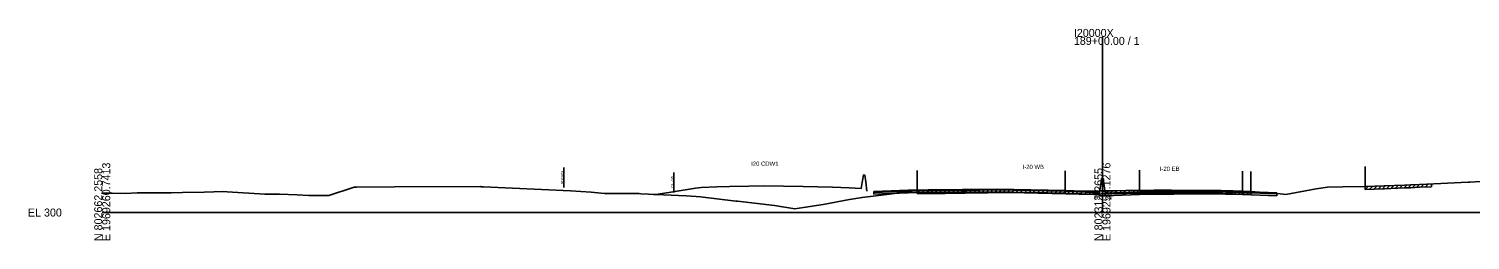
# Model space of a CAD drawing. Extents: x -4026 to 9638, y -10 to 19609.
# Drawn here: x 4974 to 5479, y 10490 to 10564 of the extents above; entities that cross this region are included whole.
import ezdxf

# ---------------------------------------------------------------- set-up
doc = ezdxf.new("R2010")
doc.units = 0
for name, color, linetype in [('Default', 7, 'Continuous'), ('RD_EX_Road', 7, 'Continuous'), ('RD_GPK_XS_Cell', 7, 'Continuous'), ('RD_PD_ALT1_TrvlWay', 7, 'Continuous'), ('RD_TX_Misc1', 7, 'Continuous'), ('RD_XS_Base', 7, 'Continuous'), ('RD_XS_ExGround', 7, 'Continuous'), ('RD_XS_ExPaveRet', 7, 'Continuous'), ('RD_XS_ExRW', 7, 'Continuous'), ('RD_XS_MedBWall', 7, 'Continuous'), ('RD_XS_NewRW', 7, 'Continuous'), ('RD_XS_Pave', 7, 'Continuous'), ('RD_XS_PaveOvlay', 7, 'Continuous'), ('RD_XS_TX_Elev_EX', 7, 'Continuous')]:
    doc.layers.add(name, color=color, linetype=linetype)

msp = doc.modelspace()

# ---------------------------------------------------------------- linework, layer by layer
at = {"layer": 'RD_EX_Road'}
for p, q in [((5285.18, 10514.68), (5285.18, 10507.68)), ((5401.94, 10514.34), (5401.94, 10507.34)), ((5441.95, 10516.09), (5441.95, 10509.09))]:
    msp.add_line(p, q, dxfattribs=at)
at = {"layer": 'RD_GPK_XS_Cell'}
for p, q in [((5350, 10500), (5350, 10561.52)), ((5000, 10500), (5350, 10500)), ((5350, 10500), (5700, 10500))]:
    msp.add_line(p, q, dxfattribs=at)
at = {"layer": 'RD_PD_ALT1_TrvlWay'}
for p, q in [((5337, 10514.59), (5337, 10507.59)), ((5363, 10514.79), (5363, 10507.79)), ((5399, 10514.46), (5399, 10507.46))]:
    msp.add_line(p, q, dxfattribs=at)
at = {"layer": 'RD_XS_Base'}
for points in [[(5281.96, 10507.53), (5269.96, 10507.05)], [(5269.96, 10507.05), (5269.96, 10506.38)], [(5269.96, 10506.38), (5281.96, 10506.86)], [(5281.96, 10507.53), (5289, 10507.64)], [(5281.96, 10506.86), (5281.96, 10507.53)], [(5289, 10506.97), (5281.96, 10506.86)], [(5337, 10507.43), (5313, 10507.91), (5289, 10507.64)], [(5289, 10507.64), (5289, 10506.97)], [(5289, 10506.97), (5313, 10507.24), (5337, 10506.76)], [(5337, 10506.76), (5337, 10507.43)], [(5349, 10506.95), (5337, 10507.43)], [(5337, 10506.76), (5349, 10506.28)], [(5349, 10506.28), (5349, 10506.95)], [(5351, 10506.49), (5363, 10506.97)], [(5351, 10505.82), (5351, 10506.49)], [(5363, 10506.3), (5351, 10505.82)], [(5363, 10506.97), (5387, 10507.23), (5399, 10506.99)], [(5363, 10506.3), (5363, 10506.97)], [(5399, 10506.32), (5387, 10506.56), (5363, 10506.3)], [(5399, 10506.99), (5399, 10506.99), (5399, 10506.32), (5399, 10506.32)], [(5399, 10506.32), (5399, 10506.99)], [(5399, 10506.99), (5411, 10506.51)], [(5411, 10505.84), (5399, 10506.32)], [(5411, 10506.51), (5411, 10505.84)]]:
    msp.add_lwpolyline(points, dxfattribs=at)
at = {"layer": 'RD_XS_ExGround'}
msp.add_lwpolyline([(5000, 10506.77), (5003.51, 10506.74), (5008.16, 10506.72), (5012.23, 10506.91), (5024.09, 10506.89), (5028.08, 10506.98), (5035.65, 10507.16), (5042.4, 10507.36), (5043.7, 10507.22), (5056.92, 10506.41), (5062.03, 10506.4), (5068.16, 10506.19), (5072.29, 10505.99), (5079.26, 10506.01), (5087.85, 10508.82), (5088.16, 10508.89), (5088.95, 10508.88), (5102.26, 10509.05), (5132.26, 10509.07), (5132.57, 10509.06), (5133.37, 10509.03), (5163.82, 10507.65), (5171.09, 10507.14), (5175.78, 10506.66), (5187.85, 10506.61), (5188.5, 10506.6), (5204.29, 10505.84), (5207.83, 10505.67), (5209.3, 10505.49), (5221.72, 10504.01), (5222.27, 10503.94), (5235.23, 10502.45), (5242.34, 10501.35), (5245.35, 10501.82), (5252.27, 10502.85), (5261.46, 10504.56), (5265.87, 10505.32), (5274.52, 10506.34), (5285.18, 10507.68), (5289.35, 10507.7), (5294.96, 10507.69), (5301.93, 10507.77), (5317.88, 10508.07), (5332.41, 10507.69), (5341.83, 10507.48), (5344.35, 10507.44), (5348.35, 10507.44), (5350.25, 10507.56), (5351.53, 10507.62), (5355.25, 10507.63), (5358.19, 10507.69), (5367.95, 10507.88), (5374.11, 10507.89), (5386.9, 10507.77), (5391.51, 10507.71), (5395.76, 10507.59), (5401.94, 10507.34), (5403.45, 10507.24), (5411.2, 10506.64), (5414.15, 10506.35), (5424.78, 10508.26), (5428.74, 10508.91), (5434.14, 10508.96), (5441.95, 10509.09), (5448.64, 10509.31), (5455.71, 10509.6), (5457.82, 10509.7), (5460.99, 10509.85), (5465.92, 10510.08), (5478.01, 10510.65), (5478.59, 10510.68), (5482.24, 10510.82)], dxfattribs=at)
at = {"layer": 'RD_XS_ExPaveRet'}
for p, q in [((5285.18, 10506.68), (5286.18, 10507.69)), ((5285.18, 10506.68), (5285.18, 10507.68)), ((5285.18, 10506.68), (5289.35, 10506.7)), ((5286.68, 10506.69), (5287.68, 10507.69)), ((5288.18, 10506.7), (5289.18, 10507.7)), ((5289.35, 10506.7), (5294.96, 10506.69)), ((5289.68, 10506.7), (5290.67, 10507.7)), ((5291.18, 10506.7), (5292.17, 10507.7)), ((5292.68, 10506.7), (5293.67, 10507.7)), ((5294.18, 10506.69), (5295.18, 10507.7)), ((5294.96, 10506.69), (5301.93, 10506.77)), ((5295.68, 10506.7), (5296.69, 10507.71)), ((5297.18, 10506.72), (5298.19, 10507.73)), ((5298.68, 10506.73), (5299.69, 10507.75)), ((5300.18, 10506.75), (5301.19, 10507.76)), ((5301.68, 10506.77), (5302.69, 10507.78)), ((5301.93, 10506.77), (5317.88, 10507.07)), ((5303.18, 10506.79), (5304.2, 10507.81)), ((5304.68, 10506.82), (5305.7, 10507.84)), ((5306.18, 10506.85), (5307.2, 10507.87)), ((5307.68, 10506.88), (5308.7, 10507.9)), ((5309.18, 10506.91), (5310.2, 10507.93)), ((5310.68, 10506.94), (5311.7, 10507.95)), ((5312.18, 10506.96), (5313.2, 10507.98)), ((5313.68, 10506.99), (5314.7, 10508.01)), ((5315.18, 10507.02), (5316.2, 10508.04)), ((5316.68, 10507.05), (5317.7, 10508.07)), ((5317.88, 10507.07), (5332.41, 10506.69)), ((5318.18, 10507.06), (5319.15, 10508.04)), ((5319.68, 10507.02), (5320.65, 10508)), ((5321.18, 10506.99), (5322.15, 10507.96)), ((5322.68, 10506.95), (5323.65, 10507.92)), ((5324.18, 10506.91), (5325.15, 10507.88)), ((5325.68, 10506.87), (5326.65, 10507.84)), ((5327.18, 10506.83), (5328.15, 10507.8)), ((5328.68, 10506.79), (5329.65, 10507.76)), ((5330.18, 10506.75), (5331.15, 10507.73)), ((5331.68, 10506.71), (5332.65, 10507.69)), ((5332.41, 10506.69), (5341.83, 10506.48)), ((5333.18, 10506.67), (5334.15, 10507.65)), ((5334.68, 10506.64), (5335.65, 10507.62)), ((5336.18, 10506.61), (5337.15, 10507.58)), ((5337.68, 10506.57), (5338.65, 10507.55)), ((5339.18, 10506.54), (5340.15, 10507.52)), ((5340.68, 10506.51), (5341.65, 10507.48)), ((5341.83, 10506.48), (5344.35, 10506.44)), ((5342.18, 10506.47), (5343.16, 10507.46)), ((5343.68, 10506.45), (5344.67, 10507.44)), ((5344.35, 10506.44), (5348.35, 10506.44)), ((5345.18, 10506.44), (5346.18, 10507.44)), ((5346.68, 10506.44), (5347.68, 10507.44)), ((5348.18, 10506.44), (5349.23, 10507.5)), ((5348.35, 10506.44), (5350.25, 10506.56)), ((5349.68, 10506.52), (5350.73, 10507.58)), ((5350.25, 10506.56), (5351.53, 10506.62)), ((5351.18, 10506.6), (5352.19, 10507.62)), ((5351.53, 10506.62), (5355.25, 10506.63)), ((5352.68, 10506.62), (5353.68, 10507.62)), ((5354.18, 10506.62), (5355.18, 10507.63)), ((5355.25, 10506.63), (5358.19, 10506.69)), ((5355.68, 10506.64), (5356.7, 10507.66)), ((5357.18, 10506.67), (5358.2, 10507.69)), ((5358.19, 10506.69), (5367.95, 10506.88)), ((5358.68, 10506.7), (5359.7, 10507.72)), ((5360.18, 10506.73), (5361.2, 10507.75)), ((5361.68, 10506.76), (5362.7, 10507.78)), ((5363.18, 10506.79), (5364.2, 10507.81)), ((5364.68, 10506.82), (5365.7, 10507.84)), ((5366.18, 10506.85), (5367.2, 10507.87)), ((5367.68, 10506.88), (5368.68, 10507.88)), ((5367.95, 10506.88), (5374.11, 10506.89)), ((5369.18, 10506.88), (5370.18, 10507.88)), ((5370.68, 10506.88), (5371.68, 10507.88)), ((5372.18, 10506.88), (5373.18, 10507.89)), ((5373.68, 10506.89), (5374.67, 10507.88)), ((5374.11, 10506.89), (5386.9, 10506.77)), ((5375.18, 10506.88), (5376.17, 10507.87)), ((5376.68, 10506.86), (5377.67, 10507.85)), ((5378.18, 10506.85), (5379.17, 10507.84)), ((5379.68, 10506.84), (5380.67, 10507.83)), ((5381.18, 10506.82), (5382.17, 10507.81)), ((5382.68, 10506.81), (5383.67, 10507.8)), ((5384.18, 10506.79), (5385.17, 10507.79)), ((5385.68, 10506.78), (5386.67, 10507.77)), ((5386.9, 10506.77), (5391.51, 10506.71)), ((5387.18, 10506.77), (5388.16, 10507.75)), ((5388.68, 10506.75), (5389.66, 10507.74)), ((5390.18, 10506.73), (5391.16, 10507.72)), ((5391.51, 10506.71), (5395.76, 10506.59)), ((5391.68, 10506.71), (5392.65, 10507.68)), ((5393.18, 10506.66), (5394.15, 10507.64)), ((5394.68, 10506.62), (5395.65, 10507.59)), ((5395.76, 10506.59), (5401.94, 10506.34)), ((5396.18, 10506.57), (5397.14, 10507.53)), ((5397.68, 10506.51), (5398.64, 10507.47)), ((5399.18, 10506.45), (5400.14, 10507.41)), ((5400.68, 10506.39), (5401.64, 10507.35)), ((5401.94, 10507.34), (5401.94, 10506.34)), ((5441.95, 10508.09), (5442.98, 10509.12)), ((5441.95, 10508.09), (5441.95, 10509.09)), ((5441.95, 10508.09), (5448.64, 10508.31)), ((5443.45, 10508.14), (5444.48, 10509.17)), ((5444.95, 10508.19), (5445.98, 10509.22)), ((5446.45, 10508.24), (5447.48, 10509.27)), ((5447.95, 10508.29), (5448.98, 10509.33)), ((5448.64, 10508.31), (5455.71, 10508.6)), ((5449.45, 10508.34), (5450.49, 10509.39)), ((5450.95, 10508.4), (5451.99, 10509.45)), ((5452.45, 10508.47), (5453.49, 10509.51)), ((5453.95, 10508.53), (5454.99, 10509.57)), ((5455.45, 10508.59), (5456.5, 10509.64)), ((5455.71, 10508.6), (5457.82, 10508.7)), ((5456.95, 10508.66), (5458, 10509.71)), ((5457.82, 10508.7), (5460.99, 10508.85)), ((5458.45, 10508.73), (5459.5, 10509.78)), ((5459.95, 10508.8), (5461, 10509.85)), ((5460.99, 10508.85), (5465.18, 10509.04)), ((5461.45, 10508.87), (5462.49, 10509.92)), ((5462.95, 10508.94), (5463.99, 10509.99)), ((5465.18, 10510.04), (5465.18, 10509.04))]:
    msp.add_line(p, q, dxfattribs=at)
at = {"layer": 'RD_XS_ExRW'}
msp.add_line((5200, 10507.05), (5200, 10514.05), dxfattribs=at)
at = {"layer": 'RD_XS_MedBWall'}
for points in [[(5349, 10507.28), (5349.75, 10511.95)], [(5349.75, 10511.95), (5350.25, 10511.95), (5351, 10506.82)], [(5349, 10505.82), (5349, 10506.95), (5349, 10507.28)], [(5351, 10506.82), (5351, 10506.49), (5351, 10505.82)], [(5351, 10505.82), (5349, 10505.82)]]:
    msp.add_lwpolyline(points, dxfattribs=at)
at = {"layer": 'RD_XS_NewRW'}
msp.add_line((5161.51, 10508.75), (5161.51, 10515.75), dxfattribs=at)
at = {"layer": 'RD_XS_Pave'}
for points in [[(5192.96, 10506.17), (5201.22, 10507.54), (5207.55, 10508.59), (5208.63, 10508.67), (5209.55, 10508.75), (5215.02, 10508.96), (5219.55, 10509.14), (5226.23, 10509.27), (5231.56, 10509.37), (5245.24, 10509.08), (5255.58, 10508.87), (5261.4, 10508.63), (5265.59, 10508.46), (5266.02, 10511.19), (5266.34, 10513.13), (5266.84, 10513.13), (5267.15, 10510.78), (5267.59, 10507.46)], [(5269.96, 10507.22), (5281.96, 10507.7)], [(5281.96, 10507.53), (5269.96, 10507.05)], [(5269.96, 10507.05), (5269.96, 10507.22)], [(5281.96, 10507.7), (5289, 10507.81)], [(5281.96, 10507.53), (5281.96, 10507.7)], [(5289, 10507.64), (5281.96, 10507.53)], [(5289, 10507.81), (5313, 10508.08), (5337, 10507.6)], [(5337, 10507.43), (5313, 10507.91), (5289, 10507.64)], [(5289, 10507.81), (5289, 10507.64)], [(5337, 10507.6), (5349, 10507.12)], [(5337, 10507.43), (5337, 10507.6)], [(5349, 10506.95), (5337, 10507.43)], [(5349, 10507.12), (5349, 10506.95)], [(5363, 10507.14), (5351, 10506.66)], [(5351, 10506.49), (5363, 10506.97)], [(5351, 10506.66), (5351, 10506.49)], [(5399, 10507.16), (5387, 10507.4), (5363, 10507.14)], [(5363, 10506.97), (5387, 10507.23), (5399, 10506.99)], [(5363, 10507.14), (5363, 10506.97)], [(5399, 10507.16), (5399, 10507.16), (5399, 10506.99), (5399, 10506.99)], [(5399, 10506.99), (5399, 10507.16)], [(5399, 10507.16), (5411, 10506.68)], [(5411, 10506.51), (5399, 10506.99)], [(5411, 10506.68), (5411, 10506.51)]]:
    msp.add_lwpolyline(points, dxfattribs=at)
at = {"layer": 'RD_XS_PaveOvlay'}
for points in [[(5269.96, 10507.39), (5281.96, 10507.87)], [(5281.96, 10507.7), (5269.96, 10507.22)], [(5269.96, 10507.22), (5269.96, 10507.39)], [(5289, 10507.98), (5281.96, 10507.87)], [(5281.96, 10507.87), (5281.96, 10507.7)], [(5281.96, 10507.7), (5289, 10507.81)], [(5289, 10507.98), (5313, 10508.24), (5337, 10507.76)], [(5337, 10507.6), (5313, 10508.08), (5289, 10507.81)], [(5289, 10507.81), (5289, 10507.98)], [(5337, 10507.76), (5337, 10507.6)], [(5337, 10507.76), (5349, 10507.28)], [(5349, 10507.12), (5337, 10507.6)], [(5349, 10507.28), (5349, 10507.12)], [(5363, 10507.3), (5351, 10506.82)], [(5351, 10506.66), (5363, 10507.14)], [(5351, 10506.82), (5351, 10506.66)], [(5399, 10507.33), (5387, 10507.57), (5363, 10507.3)], [(5363, 10507.14), (5387, 10507.4), (5399, 10507.16)], [(5363, 10507.3), (5363, 10507.14)], [(5399, 10507.16), (5399, 10507.33)], [(5399, 10507.33), (5411, 10506.85)], [(5399, 10507.33), (5399, 10507.33), (5399, 10507.16), (5399, 10507.16)], [(5411, 10506.68), (5399, 10507.16)], [(5411, 10506.85), (5411, 10506.68)]]:
    msp.add_lwpolyline(points, dxfattribs=at)

# ---------------------------------------------------------------- texts
at = {"layer": 'Default'}
msp.add_text('-', height=0.0001, dxfattribs=at).set_placement((5000, 10500))
at = {"layer": 'RD_GPK_XS_Cell'}
for s, p in [('189+00.00 / 1', (5340, 10558.72)), ('I20000X', (5340, 10561.52)), ('EL 300', (4974, 10498.6))]:
    msp.add_text(s, height=2.8, dxfattribs=at).set_placement(p)
for s, p in [('E 1969260.7413', (5002.8, 10490)), ('E 1969258.1276', (5352.8, 10490)), ('N 802662.2558', (5000, 10490)), ('N 802312.2655', (5350, 10490))]:
    msp.add_text(s, height=2.8, rotation=90, dxfattribs=at).set_placement(p)
at = {"layer": 'RD_TX_Misc1'}
for s, p in [('I20 CDW1', (5227.08, 10516.37)), ('I-20 WB', (5322.06, 10515.24)), ('I-20 EB', (5370.06, 10514.57))]:
    msp.add_text(s, height=1.5, dxfattribs=at).set_placement(p)
at = {"layer": 'RD_XS_ExRW'}
msp.add_text('EX. R/W ', height=0.75, rotation=90, dxfattribs=at).set_placement((5199.75, 10508.73))
at = {"layer": 'RD_XS_NewRW'}
msp.add_text('NEW R/W ', height=0.75, rotation=90, dxfattribs=at).set_placement((5161.26, 10509.9))
at = {"layer": 'RD_XS_TX_Elev_EX'}
msp.add_text('307.54', height=1.5, dxfattribs=at).set_placement((5346.98, 10504.54))

doc.saveas('drawing.dxf')
